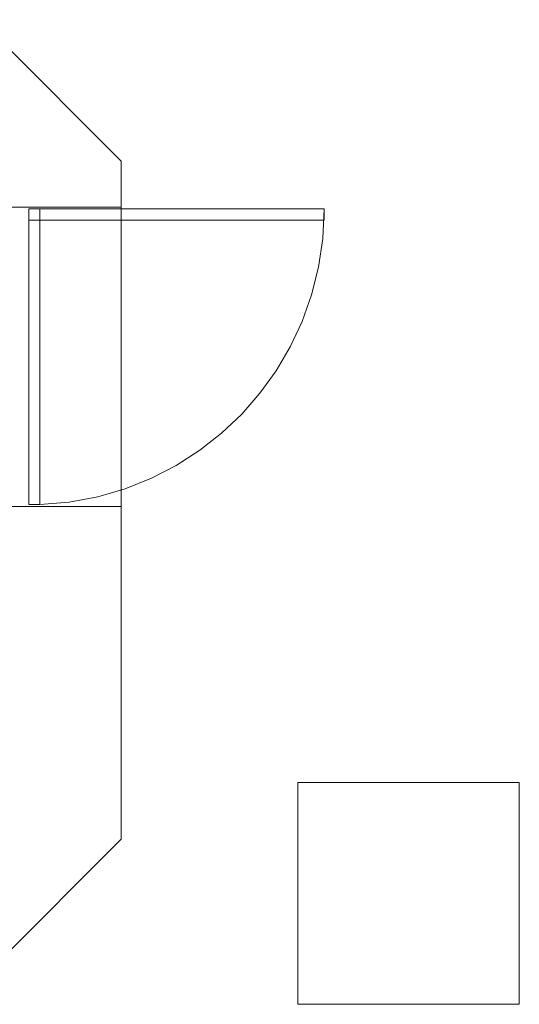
# Model space of a CAD drawing. Header units: feet. Extents: x 8 to 127, y 6 to 90.
# Tile 414 of 538: x 49.089 to 49.765, y 55.023 to 56.355. Entities that reach past the tile are written whole.
import ezdxf

# ---------------------------------------------------------------- set-up
doc = ezdxf.new("R2010")
doc.units = ezdxf.units.FT
doc.header["$MEASUREMENT"] = 0
doc.linetypes.add('HIDDENX2', pattern=[1.905, 1.27, -0.635])
for name, color, linetype in [('FINA', 7, 'Continuous'), ('MOBILIARIO', 250, 'Continuous'), ('Projeção', 252, 'HIDDENX2')]:
    doc.layers.add(name, color=color, linetype=linetype)

msp = doc.modelspace()

# ---------------------------------------------------------------- linework, layer by layer
at = {"layer": 'FINA', "linetype": 'Continuous', "lineweight": 5}
for p, q in [((49.7651, 55.3227), (49.4651, 55.3227)), ((49.4651, 55.3227), (49.4651, 55.0227)), ((49.7651, 55.0227), (49.7651, 55.3227)), ((49.4651, 55.0227), (49.7651, 55.0227))]:
    msp.add_line(p, q, dxfattribs=at)
at = {"layer": 'MOBILIARIO', "lineweight": 5}
for p, q in [((49.226, 56.1633), (49.0346, 56.3547)), ((49.226, 56.1012), (49.226, 56.1633)), ((49.076, 56.1012), (49.226, 56.1012)), ((49.101, 56.0987), (49.101, 55.6987)), ((49.116, 56.0987), (49.101, 56.0987)), ((49.116, 55.6987), (49.116, 56.0987)), ((49.226, 55.6962), (49.076, 55.6962)), ((49.101, 55.6987), (49.116, 55.6987)), ((49.226, 55.2462), (49.226, 55.6962)), ((49.0346, 55.0547), (49.226, 55.2462))]:
    msp.add_line(p, q, dxfattribs=at)
at = {"layer": 'Projeção', "lineweight": 5}
for p, q in [((49.501, 56.0987), (49.101, 56.0987)), ((49.101, 56.0987), (49.101, 56.0837)), ((49.226, 56.1012), (49.226, 55.6962)), ((49.501, 56.0837), (49.501, 56.0987)), ((49.101, 56.0837), (49.501, 56.0837))]:
    msp.add_line(p, q, dxfattribs=at)
msp.add_arc((49.1007, 56.0987), 0.4003, 272.1894, 360, dxfattribs=at)

doc.saveas('drawing.dxf')
